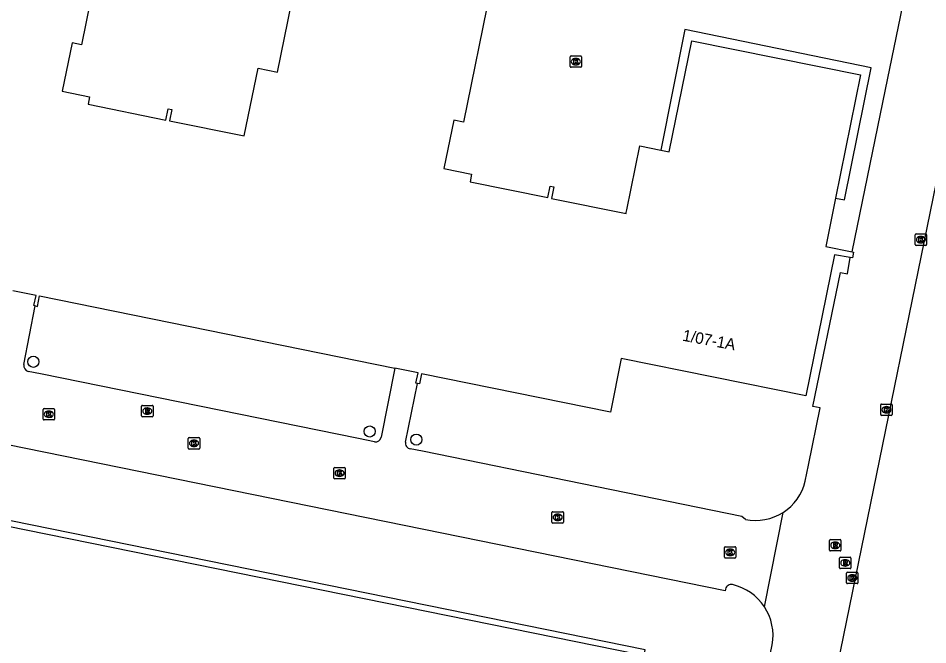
# Model space of a CAD drawing. Extents: x 157692 to 159670, y 381454 to 383289.
# Drawn here: x 158579 to 158658.8, y 382001 to 382056 of the extents above; entities that cross this region are included whole.
import ezdxf

# ---------------------------------------------------------------- set-up
doc = ezdxf.new("R2010")
doc.units = 0
for name, color, linetype in [('IMGEO_Boom', 7, 'Continuous'), ('IMGEO_Kolk', 7, 'Continuous'), ('IMGEO_Pand', 7, 'Continuous'), ('IMGEO_Pand_nummerreeks', 7, 'Continuous'), ('IMGEO_Pand_overbouw', 7, 'Continuous'), ('IMGEO_Rijbaan_lokaal_open', 7, 'Continuous'), ('IMGEO_Rioolput', 7, 'Continuous')]:
    doc.layers.add(name, color=color, linetype=linetype)

msp = doc.modelspace()

# ---------------------------------------------------------------- linework, layer by layer
at = {"layer": 'IMGEO_Boom'}
for centre in [(158580.345, 382025.831), (158609.859, 382019.719), (158613.946, 382019.007)]:
    msp.add_circle(centre, 0.489, dxfattribs=at)
at = {"layer": 'IMGEO_Kolk'}
for p, q in [((158627.447, 382051.735), (158627.447, 382052.587)), ((158627.522, 382052.661), (158628.374, 382052.661)), ((158628.448, 382052.587), (158628.448, 382051.735)), ((158627.958, 382051.881), (158627.933, 382051.881)), ((158627.935, 382052.441), (158627.96, 382052.441)), ((158628.374, 382051.661), (158627.522, 382051.661)), ((158657.723, 382036.117), (158657.723, 382036.969)), ((158657.798, 382037.043), (158658.65, 382037.043)), ((158658.211, 382036.823), (158658.236, 382036.823)), ((158658.724, 382036.969), (158658.724, 382036.117)), ((158658.65, 382036.043), (158657.798, 382036.043)), ((158658.234, 382036.263), (158658.209, 382036.263)), ((158581.207, 382020.805), (158581.207, 382021.657)), ((158581.282, 382021.731), (158582.134, 382021.731)), ((158581.695, 382021.511), (158581.72, 382021.511)), ((158582.208, 382021.657), (158582.208, 382020.805)), ((158654.697, 382021.196), (158654.697, 382022.048)), ((158654.772, 382022.122), (158655.624, 382022.122)), ((158655.208, 382021.342), (158655.183, 382021.342)), ((158655.185, 382021.902), (158655.21, 382021.902)), ((158655.698, 382022.048), (158655.698, 382021.196)), ((158582.134, 382020.731), (158581.282, 382020.731)), ((158581.718, 382020.951), (158581.693, 382020.951)), ((158655.624, 382021.122), (158654.772, 382021.122)), ((158593.943, 382018.255), (158593.943, 382019.107)), ((158594.018, 382019.181), (158594.87, 382019.181)), ((158594.431, 382018.961), (158594.456, 382018.961)), ((158594.944, 382019.107), (158594.944, 382018.255)), ((158594.87, 382018.181), (158594.018, 382018.181)), ((158594.454, 382018.401), (158594.429, 382018.401)), ((158606.792, 382016.564), (158607.644, 382016.564)), ((158606.717, 382015.638), (158606.717, 382016.49)), ((158607.228, 382015.784), (158607.203, 382015.784)), ((158607.205, 382016.344), (158607.23, 382016.344)), ((158607.718, 382016.49), (158607.718, 382015.638)), ((158607.644, 382015.564), (158606.792, 382015.564)), ((158625.853, 382011.756), (158625.853, 382012.608)), ((158625.928, 382012.682), (158626.78, 382012.682)), ((158626.854, 382012.608), (158626.854, 382011.756)), ((158626.364, 382011.902), (158626.339, 382011.902)), ((158626.341, 382012.462), (158626.366, 382012.462)), ((158626.78, 382011.682), (158625.928, 382011.682)), ((158640.983, 382008.686), (158640.983, 382009.538)), ((158641.058, 382009.612), (158641.91, 382009.612)), ((158641.471, 382009.392), (158641.496, 382009.392)), ((158641.984, 382009.538), (158641.984, 382008.686)), ((158641.91, 382008.612), (158641.058, 382008.612)), ((158641.494, 382008.832), (158641.469, 382008.832)), ((158651.701, 382006.445), (158651.701, 382007.297)), ((158651.776, 382007.371), (158652.628, 382007.371)), ((158652.189, 382007.151), (158652.214, 382007.151)), ((158652.702, 382007.297), (158652.702, 382006.445)), ((158652.628, 382006.371), (158651.776, 382006.371)), ((158652.212, 382006.591), (158652.187, 382006.591))]:
    msp.add_line(p, q, dxfattribs=at)
for points in [[(158627.447, 382051.735), (158627.447, 382052.587)], [(158627.522, 382052.661), (158628.374, 382052.661)], [(158628.448, 382052.587), (158628.448, 382051.735)], [(158627.768, 382052.361), (158627.891, 382052.361), (158627.891, 382052.21), (158628.021, 382052.361), (158628.185, 382052.361), (158628.039, 382052.21), (158628.192, 382051.961), (158628.04, 382051.961), (158627.955, 382052.125), (158627.891, 382052.058), (158627.891, 382051.961), (158627.768, 382051.961), (158627.768, 382052.361)], [(158628.374, 382051.661), (158627.522, 382051.661)], [(158657.723, 382036.117), (158657.723, 382036.969)], [(158657.798, 382037.043), (158658.65, 382037.043)], [(158658.044, 382036.743), (158658.167, 382036.743), (158658.167, 382036.592), (158658.297, 382036.743), (158658.461, 382036.743), (158658.315, 382036.592), (158658.468, 382036.343), (158658.316, 382036.343), (158658.231, 382036.507), (158658.167, 382036.44), (158658.167, 382036.343), (158658.044, 382036.343), (158658.044, 382036.743)], [(158658.724, 382036.969), (158658.724, 382036.117)], [(158658.65, 382036.043), (158657.798, 382036.043)], [(158581.207, 382020.805), (158581.207, 382021.657)], [(158581.282, 382021.731), (158582.134, 382021.731)], [(158581.528, 382021.431), (158581.651, 382021.431), (158581.651, 382021.28), (158581.781, 382021.431), (158581.945, 382021.431), (158581.799, 382021.28), (158581.952, 382021.031), (158581.8, 382021.031), (158581.715, 382021.195), (158581.651, 382021.128), (158581.651, 382021.031), (158581.528, 382021.031), (158581.528, 382021.431)], [(158582.208, 382021.657), (158582.208, 382020.805)], [(158654.697, 382021.196), (158654.697, 382022.048)], [(158654.772, 382022.122), (158655.624, 382022.122)], [(158655.018, 382021.822), (158655.141, 382021.822), (158655.141, 382021.671), (158655.271, 382021.822), (158655.435, 382021.822), (158655.289, 382021.671), (158655.442, 382021.422), (158655.29, 382021.422), (158655.205, 382021.586), (158655.141, 382021.519), (158655.141, 382021.422), (158655.018, 382021.422), (158655.018, 382021.822)], [(158655.698, 382022.048), (158655.698, 382021.196)], [(158582.134, 382020.731), (158581.282, 382020.731)], [(158655.624, 382021.122), (158654.772, 382021.122)], [(158593.943, 382018.255), (158593.943, 382019.107)], [(158594.018, 382019.181), (158594.87, 382019.181)], [(158594.944, 382019.107), (158594.944, 382018.255)], [(158594.87, 382018.181), (158594.018, 382018.181)], [(158594.264, 382018.881), (158594.387, 382018.881), (158594.387, 382018.73), (158594.517, 382018.881), (158594.681, 382018.881), (158594.535, 382018.73), (158594.688, 382018.481), (158594.536, 382018.481), (158594.451, 382018.645), (158594.387, 382018.578), (158594.387, 382018.481), (158594.264, 382018.481), (158594.264, 382018.881)], [(158606.792, 382016.564), (158607.644, 382016.564)], [(158606.717, 382015.638), (158606.717, 382016.49)], [(158607.038, 382016.264), (158607.161, 382016.264), (158607.161, 382016.113), (158607.291, 382016.264), (158607.455, 382016.264), (158607.309, 382016.113), (158607.462, 382015.864), (158607.31, 382015.864), (158607.225, 382016.028), (158607.161, 382015.961), (158607.161, 382015.864), (158607.038, 382015.864), (158607.038, 382016.264)], [(158607.718, 382016.49), (158607.718, 382015.638)], [(158607.644, 382015.564), (158606.792, 382015.564)], [(158625.853, 382011.756), (158625.853, 382012.608)], [(158625.928, 382012.682), (158626.78, 382012.682)], [(158626.854, 382012.608), (158626.854, 382011.756)], [(158626.174, 382012.382), (158626.297, 382012.382), (158626.297, 382012.231), (158626.427, 382012.382), (158626.591, 382012.382), (158626.445, 382012.231), (158626.598, 382011.982), (158626.446, 382011.982), (158626.361, 382012.146), (158626.297, 382012.079), (158626.297, 382011.982), (158626.174, 382011.982), (158626.174, 382012.382)], [(158626.78, 382011.682), (158625.928, 382011.682)], [(158640.983, 382008.686), (158640.983, 382009.538)], [(158641.058, 382009.612), (158641.91, 382009.612)], [(158641.984, 382009.538), (158641.984, 382008.686)], [(158641.91, 382008.612), (158641.058, 382008.612)], [(158641.304, 382009.312), (158641.427, 382009.312), (158641.427, 382009.161), (158641.557, 382009.312), (158641.721, 382009.312), (158641.575, 382009.161), (158641.728, 382008.912), (158641.576, 382008.912), (158641.491, 382009.076), (158641.427, 382009.009), (158641.427, 382008.912), (158641.304, 382008.912), (158641.304, 382009.312)], [(158651.701, 382006.445), (158651.701, 382007.297)], [(158651.776, 382007.371), (158652.628, 382007.371)], [(158652.022, 382007.071), (158652.145, 382007.071), (158652.145, 382006.92), (158652.275, 382007.071), (158652.439, 382007.071), (158652.293, 382006.92), (158652.446, 382006.671), (158652.294, 382006.671), (158652.209, 382006.835), (158652.145, 382006.768), (158652.145, 382006.671), (158652.022, 382006.671), (158652.022, 382007.071)], [(158652.702, 382007.297), (158652.702, 382006.445)], [(158652.628, 382006.371), (158651.776, 382006.371)]]:
    msp.add_lwpolyline(points, dxfattribs=at)
for centre, start, end in [((158627.524, 382052.585), 91.55205, 178.44795), ((158627.524, 382052.585), 91.55205, 178.44795), ((158628.372, 382052.585), 1.55205, 88.44795), ((158628.372, 382052.585), 1.55205, 88.44795), ((158627.524, 382051.737), 181.55205, 268.44795), ((158627.524, 382051.737), 181.55205, 268.44795), ((158628.372, 382051.737), 271.55205, 358.44795), ((158628.372, 382051.737), 271.55205, 358.44795), ((158657.8, 382036.967), 91.55205, 178.44795), ((158657.8, 382036.967), 91.55205, 178.44795), ((158658.648, 382036.967), 1.55205, 88.44795), ((158658.648, 382036.967), 1.55205, 88.44795), ((158657.8, 382036.119), 181.55205, 268.44795), ((158657.8, 382036.119), 181.55205, 268.44795), ((158658.648, 382036.119), 271.55205, 358.44795), ((158658.648, 382036.119), 271.55205, 358.44795), ((158581.284, 382021.655), 91.55205, 178.44795), ((158581.284, 382021.655), 91.55205, 178.44795), ((158582.132, 382021.655), 1.55205, 88.44795), ((158582.132, 382021.655), 1.55205, 88.44795), ((158654.774, 382022.046), 91.55205, 178.44795), ((158654.774, 382022.046), 91.55205, 178.44795), ((158655.622, 382022.046), 1.55205, 88.44795), ((158655.622, 382022.046), 1.55205, 88.44795), ((158581.284, 382020.807), 181.55205, 268.44795), ((158581.284, 382020.807), 181.55205, 268.44795), ((158582.132, 382020.807), 271.55205, 358.44795), ((158582.132, 382020.807), 271.55205, 358.44795), ((158654.774, 382021.198), 181.55205, 268.44795), ((158654.774, 382021.198), 181.55205, 268.44795), ((158655.622, 382021.198), 271.55205, 358.44795), ((158655.622, 382021.198), 271.55205, 358.44795), ((158594.02, 382019.105), 91.55205, 178.44795), ((158594.02, 382019.105), 91.55205, 178.44795), ((158594.868, 382019.105), 1.55205, 88.44795), ((158594.868, 382019.105), 1.55205, 88.44795), ((158594.02, 382018.257), 181.55205, 268.44795), ((158594.02, 382018.257), 181.55205, 268.44795), ((158594.868, 382018.257), 271.55205, 358.44795), ((158594.868, 382018.257), 271.55205, 358.44795), ((158606.794, 382016.488), 91.55205, 178.44795), ((158606.794, 382016.488), 91.55205, 178.44795), ((158607.642, 382016.488), 1.55205, 88.44795), ((158607.642, 382016.488), 1.55205, 88.44795), ((158606.794, 382015.64), 181.55205, 268.44795), ((158606.794, 382015.64), 181.55205, 268.44795), ((158607.642, 382015.64), 271.55205, 358.44795), ((158607.642, 382015.64), 271.55205, 358.44795), ((158625.93, 382012.606), 91.55205, 178.44795), ((158625.93, 382012.606), 91.55205, 178.44795), ((158626.778, 382012.606), 1.55205, 88.44795), ((158626.778, 382012.606), 1.55205, 88.44795), ((158625.93, 382011.758), 181.55205, 268.44795), ((158625.93, 382011.758), 181.55205, 268.44795), ((158626.778, 382011.758), 271.55205, 358.44795), ((158626.778, 382011.758), 271.55205, 358.44795), ((158641.06, 382009.536), 91.55205, 178.44795), ((158641.06, 382009.536), 91.55205, 178.44795), ((158641.908, 382009.536), 1.55205, 88.44795), ((158641.908, 382009.536), 1.55205, 88.44795), ((158641.06, 382008.688), 181.55205, 268.44795), ((158641.06, 382008.688), 181.55205, 268.44795), ((158641.908, 382008.688), 271.55205, 358.44795), ((158641.908, 382008.688), 271.55205, 358.44795), ((158651.778, 382007.295), 91.55205, 178.44795), ((158651.778, 382007.295), 91.55205, 178.44795), ((158652.626, 382007.295), 1.55205, 88.44795), ((158652.626, 382007.295), 1.55205, 88.44795), ((158651.778, 382006.447), 181.55205, 268.44795), ((158651.778, 382006.447), 181.55205, 268.44795), ((158652.626, 382006.447), 271.55205, 358.44795), ((158652.626, 382006.447), 271.55205, 358.44795)]:
    msp.add_arc(centre, 0.0765, start, end, dxfattribs=at)
for centre, major_axis, ratio, start_param, end_param in [((158627.934, 382052.161), (-0.387, 0.002), 0.722429, 4.712389, 7.853982), ((158627.959, 382052.161), (-0.39, 0.002), 0.717154, 1.570796, 4.712389), ((158658.21, 382036.543), (-0.387, 0.002), 0.722429, 4.712389, 7.853982), ((158658.235, 382036.543), (-0.39, 0.002), 0.717154, 1.570796, 4.712389), ((158581.694, 382021.231), (-0.387, 0.002), 0.722429, 4.712389, 7.853982), ((158581.719, 382021.231), (-0.39, 0.002), 0.717154, 1.570796, 4.712389), ((158655.184, 382021.622), (-0.387, 0.002), 0.722429, 4.712389, 7.853982), ((158655.209, 382021.622), (-0.39, 0.002), 0.717154, 1.570796, 4.712389), ((158594.43, 382018.681), (-0.387, 0.002), 0.722429, 4.712389, 7.853982), ((158594.455, 382018.681), (-0.39, 0.002), 0.717154, 1.570796, 4.712389), ((158607.204, 382016.064), (-0.387, 0.002), 0.722429, 4.712389, 7.853982), ((158607.229, 382016.064), (-0.39, 0.002), 0.717154, 1.570796, 4.712389), ((158626.34, 382012.182), (-0.387, 0.002), 0.722429, 4.712389, 7.853982), ((158626.365, 382012.182), (-0.39, 0.002), 0.717154, 1.570796, 4.712389), ((158641.47, 382009.112), (-0.387, 0.002), 0.722429, 4.712389, 7.853982), ((158641.495, 382009.112), (-0.39, 0.002), 0.717154, 1.570796, 4.712389), ((158652.188, 382006.871), (-0.387, 0.002), 0.722429, 4.712389, 7.853982), ((158652.213, 382006.871), (-0.39, 0.002), 0.717154, 1.570796, 4.712389)]:
    msp.add_ellipse(centre, major_axis=major_axis, ratio=ratio, start_param=start_param, end_param=end_param, dxfattribs=at)
at = {"layer": 'IMGEO_Pand'}
for points in [[(158586.942, 382065.328), (158584.584, 382053.646), (158583.741, 382053.816), (158582.876, 382049.567), (158585.281, 382049.071), (158585.153, 382048.427), (158591.98, 382047.03), (158592.182, 382048.03), (158592.506, 382047.964), (158592.303, 382046.964), (158598.853, 382045.637), (158600.066, 382051.584), (158601.77, 382051.228), (158603.934, 382061.886)], [(158620.47, 382058.529), (158618.095, 382046.847), (158617.252, 382047.018), (158616.373, 382042.772), (158618.786, 382042.282), (158618.664, 382041.628), (158625.499, 382040.244), (158625.698, 382041.251), (158626.024, 382041.186), (158625.818, 382040.165), (158632.358, 382038.842), (158632.373, 382038.917), (158632.425, 382039.17), (158633.557, 382044.779), (158635.405, 382044.396), (158636.133, 382044.238), (158638.129, 382053.995), (158652.927, 382051.001), (158650.733, 382040.182), (158649.875, 382035.95), (158652.182, 382035.481)], [(158652.03, 382034.971), (158650.634, 382035.2), (158648.113, 382022.837), (158631.931, 382026.108), (158630.985, 382021.425), (158614.41, 382024.781), (158614.216, 382023.885), (158614.06, 382023.918)], [(158652.182, 382035.481), (158652.307, 382035.455), (158652.222, 382034.939), (158652.03, 382034.971)], [(158580.511, 382030.734), (158580.39, 382030.76), (158580.581, 382031.651), (158578.536, 382032.067)], [(158580.511, 382030.734), (158580.703, 382030.693), (158580.898, 382031.603), (158612.063, 382025.285)], [(158614.06, 382023.918), (158613.903, 382023.952), (158614.102, 382024.872), (158612.063, 382025.285)], [(158628.896, 381977.861), (158551.508, 381993.562), (158546.79, 381994.52), (158537.238, 381996.458), (158537.162, 381995.98), (158535.731, 381988.998), (158519.182, 381992.341), (158521.352, 382003.003), (158519.908, 382003.291), (158520.013, 382003.834), (158522.34, 382003.369), (158523.175, 382007.551), (158523.336, 382008.252), (158526.141, 382021.958), (158633.426, 382000.171), (158628.896, 381977.861)]]:
    msp.add_lwpolyline(points, dxfattribs=at)
at = {"layer": 'IMGEO_Pand_overbouw'}
for points in [[(158635.405, 382044.396), (158636.133, 382044.238), (158638.129, 382053.995), (158652.927, 382051.001), (158650.733, 382040.182), (158651.508, 382040.042), (158653.867, 382051.619), (158637.515, 382054.969)], [(158537.162, 381995.98), (158546.696, 381994.043), (158551.412, 381993.084), (158629.29, 381977.261), (158634.018, 382000.555), (158541.821, 382019.31), (158541.878, 382019.607), (158525.478, 382022.916), (158522.548, 382008.404), (158522.41, 382007.723), (158523.175, 382007.551), (158523.336, 382008.252), (158526.141, 382021.958), (158633.426, 382000.171), (158628.896, 381977.861), (158551.508, 381993.562), (158546.79, 381994.52), (158537.238, 381996.458)]]:
    msp.add_lwpolyline(points, close=True, dxfattribs=at)
at = {"layer": 'IMGEO_Rijbaan_lokaal_open'}
for points in [[(158652.182, 382035.481), (158655.122, 382049.713), (158657.003, 382058.968), (158658.251, 382065.165)], [(158662.696, 382057.301), (158662.614, 382056.802), (158662.067, 382054.02), (158661.364, 382050.447), (158651.179, 382000.564), (158650.896, 381999.107), (158629.503, 381894.731), (158629.177, 381893.266)], [(158648.077, 382015.35), (158648.348, 382016.777), (158649.373, 382021.785), (158648.74, 382021.902), (158651.166, 382033.654), (158651.772, 382033.545), (158652.03, 382034.971)], [(158579.5, 382025.586), (158580.511, 382030.734)], [(158641.091, 382005.9), (158641.056, 382005.738), (158543.145, 382025.64), (158543.48, 382027.287), (158540.782, 382027.856), (158535.136, 382029.001), (158534.769, 382027.354), (158525.158, 382029.297), (158525.205, 382029.531)], [(158610.28, 382018.802), (158608.883, 382019.115), (158580.979, 382024.776), (158579.901, 382024.971)], [(158612.063, 382025.285), (158610.86, 382019.206)], [(158613.009, 382018.792), (158614.06, 382023.918)], [(158642.828, 382012.004), (158642.52, 382012.263), (158614.498, 382017.978), (158613.41, 382018.193)], [(158644.491, 382004.341), (158646.132, 382012.611)], [(158638.895, 381970.249), (158639.127, 381971.469), (158644.812, 381999.294), (158645.175, 382001.007)]]:
    msp.add_lwpolyline(points, dxfattribs=at)
for centre, radius, start, end in [((158580.064, 382025.516), 0.569, 172.89319, 253.31813), ((158610.357, 382019.31), 0.514, 261.38414, 348.33428), ((158613.497, 382018.685), 0.5, 167.65871, 259.94188), ((158643.73, 382016.377), 4.467, 302.53377, 346.7081), ((158643.732, 382016.378), 4.466, 258.32059, 302.49963), ((158641.572, 382005.81), 0.489, 75.30955, 169.3628), ((158640.667, 382001.82), 4.58, 33.39507, 77.02084), ((158640.665, 382001.819), 4.582, 349.79289, 33.39484)]:
    msp.add_arc(centre, radius, start, end, dxfattribs=at)
at = {"layer": 'IMGEO_Rioolput'}
for p, q in [((158589.844, 382021.081), (158589.844, 382021.933)), ((158589.919, 382022.007), (158590.771, 382022.007)), ((158590.332, 382021.787), (158590.357, 382021.787)), ((158590.845, 382021.933), (158590.845, 382021.081)), ((158590.771, 382021.007), (158589.919, 382021.007)), ((158590.355, 382021.227), (158590.33, 382021.227)), ((158650.208, 382009.312), (158650.208, 382010.164)), ((158650.283, 382010.238), (158651.135, 382010.238)), ((158651.209, 382010.164), (158651.209, 382009.312)), ((158650.719, 382009.458), (158650.694, 382009.458)), ((158650.696, 382010.018), (158650.721, 382010.018)), ((158651.135, 382009.238), (158650.283, 382009.238)), ((158651.084, 382007.766), (158651.084, 382008.618)), ((158651.159, 382008.692), (158652.011, 382008.692)), ((158652.085, 382008.618), (158652.085, 382007.766)), ((158651.595, 382007.912), (158651.57, 382007.912)), ((158651.572, 382008.472), (158651.597, 382008.472)), ((158652.011, 382007.692), (158651.159, 382007.692))]:
    msp.add_line(p, q, dxfattribs=at)
for points in [[(158589.844, 382021.081), (158589.844, 382021.933)], [(158589.919, 382022.007), (158590.771, 382022.007)], [(158590.433, 382021.705), (158590.181, 382021.707), (158590.181, 382021.307)], [(158590.181, 382021.307), (158590.305, 382021.307), (158590.305, 382021.469), (158590.316, 382021.469)], [(158590.359, 382021.626), (158590.305, 382021.626), (158590.305, 382021.545)], [(158590.305, 382021.545), (158590.357, 382021.545)], [(158590.363, 382021.44), (158590.434, 382021.307), (158590.574, 382021.307), (158590.509, 382021.433)], [(158590.845, 382021.933), (158590.845, 382021.081)], [(158590.771, 382021.007), (158589.919, 382021.007)], [(158650.208, 382009.312), (158650.208, 382010.164)], [(158650.283, 382010.238), (158651.135, 382010.238)], [(158651.209, 382010.164), (158651.209, 382009.312)], [(158650.797, 382009.936), (158650.545, 382009.938), (158650.545, 382009.538)], [(158650.545, 382009.538), (158650.669, 382009.538), (158650.669, 382009.7), (158650.68, 382009.7)], [(158650.723, 382009.857), (158650.669, 382009.857), (158650.669, 382009.776)], [(158650.669, 382009.776), (158650.721, 382009.776)], [(158650.727, 382009.671), (158650.798, 382009.538), (158650.938, 382009.538), (158650.873, 382009.664)], [(158651.135, 382009.238), (158650.283, 382009.238)], [(158651.084, 382007.766), (158651.084, 382008.618)], [(158651.159, 382008.692), (158652.011, 382008.692)], [(158652.085, 382008.618), (158652.085, 382007.766)], [(158651.673, 382008.39), (158651.421, 382008.392), (158651.421, 382007.992)], [(158651.421, 382007.992), (158651.545, 382007.992), (158651.545, 382008.154), (158651.556, 382008.154)], [(158651.599, 382008.311), (158651.545, 382008.311), (158651.545, 382008.23)], [(158651.545, 382008.23), (158651.597, 382008.23)], [(158651.603, 382008.125), (158651.674, 382007.992), (158651.814, 382007.992), (158651.749, 382008.118)], [(158652.011, 382007.692), (158651.159, 382007.692)]]:
    msp.add_lwpolyline(points, dxfattribs=at)
for centre, radius, start, end in [((158589.921, 382021.931), 0.0765, 91.55205, 178.44795), ((158589.921, 382021.931), 0.0765, 91.55205, 178.44795), ((158590.315, 382021.416), 0.0533, 26.02933, 88.69889), ((158590.341, 382021.734), 0.19, 274.7715, 282.96867), ((158590.365, 382021.53), 0.0964, 77.00612, 93.18647), ((158590.379, 382021.587), 0.0378, 276.66336, 79.67722), ((158590.432, 382021.595), 0.109, 350.36119, 89.41601), ((158590.43, 382021.595), 0.112, 277.58423, 350.98172), ((158590.414, 382021.38), 0.108, 29.51342, 73.79051), ((158590.769, 382021.931), 0.0765, 1.55205, 88.44795), ((158590.769, 382021.931), 0.0765, 1.55205, 88.44795), ((158589.921, 382021.083), 0.0765, 181.55205, 268.44795), ((158589.921, 382021.083), 0.0765, 181.55205, 268.44795), ((158590.769, 382021.083), 0.0765, 271.55205, 358.44795), ((158590.769, 382021.083), 0.0765, 271.55205, 358.44795), ((158650.285, 382010.162), 0.0765, 91.55205, 178.44795), ((158650.285, 382010.162), 0.0765, 91.55205, 178.44795), ((158651.133, 382010.162), 0.0765, 1.55205, 88.44795), ((158651.133, 382010.162), 0.0765, 1.55205, 88.44795), ((158650.679, 382009.647), 0.0533, 26.02933, 88.69889), ((158650.705, 382009.965), 0.19, 274.7715, 282.96867), ((158650.729, 382009.761), 0.0964, 77.00612, 93.18647), ((158650.743, 382009.818), 0.0378, 276.66336, 79.67722), ((158650.796, 382009.826), 0.109, 350.36119, 89.41601), ((158650.794, 382009.826), 0.112, 277.58423, 350.98172), ((158650.778, 382009.611), 0.108, 29.51342, 73.79051), ((158650.285, 382009.314), 0.0765, 181.55205, 268.44795), ((158650.285, 382009.314), 0.0765, 181.55205, 268.44795), ((158651.161, 382008.616), 0.0765, 91.55205, 178.44795), ((158651.161, 382008.616), 0.0765, 91.55205, 178.44795), ((158651.133, 382009.314), 0.0765, 271.55205, 358.44795), ((158651.133, 382009.314), 0.0765, 271.55205, 358.44795), ((158652.009, 382008.616), 0.0765, 1.55205, 88.44795), ((158652.009, 382008.616), 0.0765, 1.55205, 88.44795), ((158651.555, 382008.101), 0.0533, 26.02933, 88.69889), ((158651.581, 382008.419), 0.19, 274.7715, 282.96867), ((158651.605, 382008.215), 0.0964, 77.00612, 93.18647), ((158651.619, 382008.272), 0.0378, 276.66336, 79.67722), ((158651.672, 382008.28), 0.109, 350.36119, 89.41601), ((158651.67, 382008.28), 0.112, 277.58423, 350.98172), ((158651.654, 382008.065), 0.108, 29.51342, 73.79051), ((158651.161, 382007.768), 0.0765, 181.55205, 268.44795), ((158651.161, 382007.768), 0.0765, 181.55205, 268.44795), ((158652.009, 382007.768), 0.0765, 271.55205, 358.44795), ((158652.009, 382007.768), 0.0765, 271.55205, 358.44795)]:
    msp.add_arc(centre, radius, start, end, dxfattribs=at)
for centre, major_axis, ratio, start_param, end_param in [((158590.331, 382021.507), (-0.387, 0.002), 0.722429, 4.712389, 7.853982), ((158590.356, 382021.507), (-0.39, 0.002), 0.717154, 1.570796, 4.712389), ((158650.695, 382009.738), (-0.387, 0.002), 0.722429, 4.712389, 7.853982), ((158650.72, 382009.738), (-0.39, 0.002), 0.717154, 1.570796, 4.712389), ((158651.571, 382008.192), (-0.387, 0.002), 0.722429, 4.712389, 7.853982), ((158651.596, 382008.192), (-0.39, 0.002), 0.717154, 1.570796, 4.712389)]:
    msp.add_ellipse(centre, major_axis=major_axis, ratio=ratio, start_param=start_param, end_param=end_param, dxfattribs=at)

# ---------------------------------------------------------------- texts
at = {"layer": 'IMGEO_Pand_nummerreeks'}
msp.add_text('1/07-1A', height=1, rotation=349.49494, dxfattribs=at).set_placement((158637.251, 382027.689))

doc.saveas('drawing.dxf')
